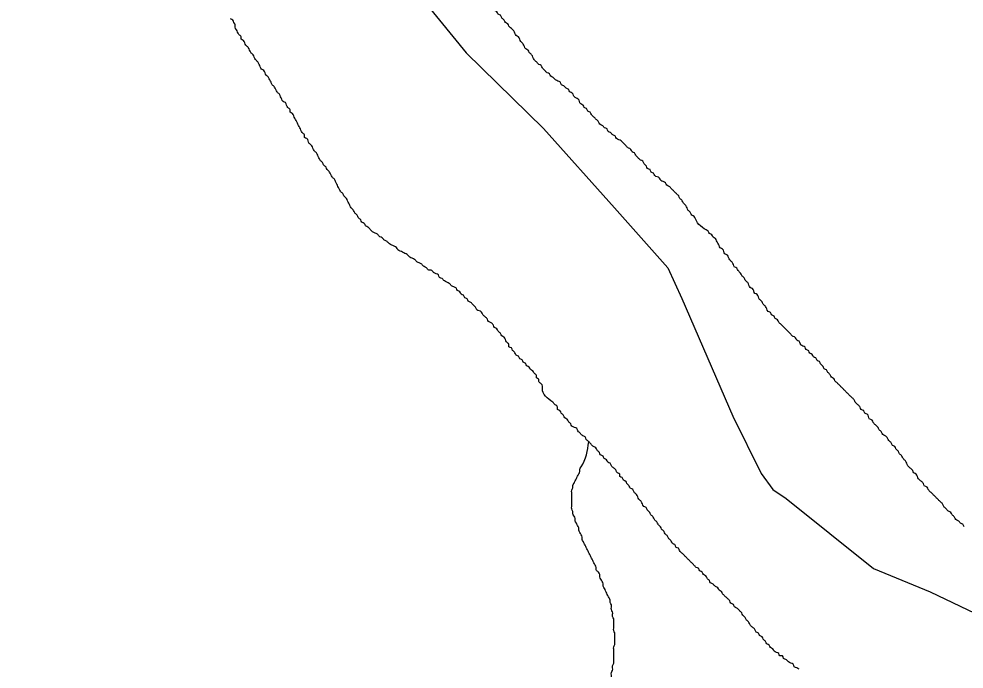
# Model space of a CAD drawing. Extents: x 813775 to 1157140, y 1757555 to 1979907.
# Drawn here: x 1011264 to 1013470, y 1868498 to 1870014 of the extents above; entities that cross this region are included whole.
import ezdxf

# ---------------------------------------------------------------- set-up
doc = ezdxf.new("R2010")
doc.units = 0
for name, color, linetype in [('Level 2', 7, 'Continuous'), ('Level 35', 7, 'Continuous'), ('Level 9', 7, 'Continuous')]:
    doc.layers.add(name, color=color, linetype=linetype)

msp = doc.modelspace()

# ---------------------------------------------------------------- linework, layer by layer
at = {"layer": 'Level 2'}
msp.add_lwpolyline([(1011264.3, 1871528.6), (1011355.6, 1871309.1), (1011427.5, 1871200.3), (1011516.9, 1871056.5), (1011573.3, 1870976.8), (1011771.5, 1870691.2), (1011884.3, 1870510.5), (1012030, 1870294.8), (1012121.4, 1870164.6), (1012308, 1869935.3), (1012488.7, 1869758.5), (1012653.9, 1869573.9), (1012778.3, 1869434), (1012811.4, 1869362.1), (1012929.9, 1869088.1), (1012996, 1868954), (1013023.2, 1868917.1), (1013054.3, 1868895.7), (1013258.4, 1868732.5), (1013390.5, 1868678.1), (1013513, 1868619.8)], dxfattribs=at)
at = {"layer": 'Level 35'}
for points in [[(1012616.8, 1868724), (1012611.3, 1868729.5), (1012611.3, 1868734.9), (1012608.6, 1868740.4), (1012605.9, 1868745.8), (1012603.1, 1868751.3), (1012600.4, 1868756.7), (1012597.7, 1868762.2), (1012595, 1868767.6), (1012592.2, 1868773.1), (1012589.5, 1868778.5), (1012586.8, 1868784), (1012584.1, 1868789.4), (1012581.3, 1868794.9), (1012578.6, 1868800.4), (1012578.6, 1868805.8), (1012575.9, 1868811.3), (1012573.1, 1868816.7), (1012570.4, 1868822.2), (1012570.4, 1868827.6), (1012567.7, 1868833.1), (1012565, 1868838.5), (1012562.2, 1868844), (1012562.2, 1868849.4), (1012559.5, 1868854.9), (1012556.8, 1868860.3), (1012556.8, 1868865.8), (1012554.1, 1868871.3), (1012554.1, 1868876.7), (1012554.1, 1868882.2), (1012554.1, 1868887.6), (1012554.1, 1868893.1), (1012554.1, 1868898.5), (1012554.1, 1868904), (1012554.1, 1868909.4), (1012554.1, 1868914.9), (1012556.8, 1868920.3), (1012556.8, 1868925.8), (1012559.5, 1868931.3), (1012562.2, 1868936.7), (1012565, 1868942.2), (1012567.7, 1868947.6), (1012570.4, 1868953.1), (1012573.1, 1868958.5), (1012573.1, 1868964), (1012575.9, 1868969.4), (1012593.8, 1869028.1)], [(1012573.1, 1868233.1), (1012575.9, 1868238.6), (1012575.9, 1868244), (1012578.6, 1868249.5), (1012578.6, 1868254.9), (1012578.6, 1868260.4), (1012581.3, 1868265.9), (1012581.3, 1868271.3), (1012584.1, 1868276.8), (1012584.1, 1868282.2), (1012586.8, 1868287.7), (1012586.8, 1868293.1), (1012586.8, 1868298.6), (1012589.5, 1868304), (1012589.5, 1868309.5), (1012592.2, 1868314.9), (1012592.2, 1868320.4), (1012595, 1868325.8), (1012595, 1868331.3), (1012597.7, 1868336.8), (1012597.7, 1868342.2), (1012600.4, 1868347.7), (1012603.1, 1868353.1), (1012603.1, 1868358.6), (1012605.9, 1868364), (1012608.6, 1868369.5), (1012608.6, 1868374.9), (1012611.3, 1868380.4), (1012614, 1868385.8), (1012614, 1868391.3), (1012616.8, 1868396.8), (1012619.5, 1868402.2), (1012622.2, 1868407.7), (1012624.9, 1868413.1), (1012627.7, 1868418.6), (1012630.4, 1868424), (1012630.4, 1868429.5), (1012633.1, 1868434.9), (1012635.8, 1868440.4), (1012635.8, 1868445.8), (1012638.6, 1868451.3), (1012641.3, 1868456.7), (1012641.3, 1868462.2), (1012644, 1868467.7), (1012644, 1868473.1), (1012646.7, 1868478.6), (1012646.7, 1868484), (1012646.7, 1868489.5), (1012649.5, 1868494.9), (1012649.5, 1868500.4), (1012649.5, 1868505.8), (1012652.2, 1868511.3), (1012652.2, 1868516.7), (1012652.2, 1868522.2), (1012652.2, 1868527.6), (1012652.2, 1868533.1), (1012652.2, 1868538.6), (1012652.2, 1868544), (1012652.2, 1868549.5), (1012654.9, 1868554.9), (1012654.9, 1868560.4), (1012654.9, 1868565.8), (1012654.9, 1868571.3), (1012654.9, 1868576.7), (1012654.9, 1868582.2), (1012652.2, 1868587.6), (1012652.2, 1868593.1), (1012652.2, 1868598.6), (1012652.2, 1868604), (1012652.2, 1868609.5), (1012652.2, 1868614.9), (1012649.5, 1868620.4), (1012649.5, 1868625.8), (1012649.5, 1868631.3), (1012646.7, 1868636.7), (1012646.7, 1868642.2), (1012646.7, 1868647.6), (1012644, 1868653.1), (1012644, 1868658.5), (1012641.3, 1868664), (1012638.6, 1868669.5), (1012635.8, 1868674.9), (1012633.1, 1868680.4), (1012630.4, 1868685.8), (1012627.7, 1868691.3), (1012627.7, 1868696.7), (1012624.9, 1868702.2), (1012622.2, 1868707.6), (1012619.5, 1868713.1), (1012619.5, 1868718.5), (1012616.8, 1868724)]]:
    msp.add_spline(points, degree=3, dxfattribs=at)
at = {"layer": 'Level 9'}
for points in [[(1012435.6, 1869961.4), (1012432.8, 1869967), (1012430, 1869972.6), (1012424.5, 1869975.4), (1012421.7, 1869980.9), (1012418.9, 1869986.5), (1012413.3, 1869992.1), (1012407.7, 1869997.7), (1012404.9, 1870003.3), (1012399.4, 1870006.1), (1012396.6, 1870011.6), (1012391, 1870017.2), (1012388.2, 1870022.8), (1012382.6, 1870025.6), (1012379.8, 1870031.2), (1012374.3, 1870034), (1012371.5, 1870039.6), (1012368.7, 1870045.1), (1012363.1, 1870050.7), (1012360.3, 1870056.3), (1012354.7, 1870061.9), (1012351.9, 1870067.5), (1012349.1, 1870073), (1012343.6, 1870075.8), (1012343.6, 1870081.4), (1012340.8, 1870087), (1012335.2, 1870092.6), (1012332.4, 1870098.2), (1012329.6, 1870103.8), (1012326.8, 1870109.3), (1012321.2, 1870112.1), (1012318.5, 1870117.7), (1012315.7, 1870123.3), (1012310.1, 1870126.1), (1012307.3, 1870131.7), (1012304.5, 1870137.2), (1012298.9, 1870140), (1012298.9, 1870145.6), (1012296.1, 1870151.2), (1012293.4, 1870156.8), (1012290.6, 1870162.4), (1012287.8, 1870167.9), (1012285, 1870173.5), (1012282.2, 1870179.1), (1012279.4, 1870184.7), (1012276.6, 1870190.3), (1012273.8, 1870195.9), (1012273.8, 1870201.4), (1012271, 1870207), (1012268.2, 1870212.6), (1012265.5, 1870218.2), (1012262.7, 1870223.8), (1012259.9, 1870229.3), (1012257.1, 1870234.9), (1012257.1, 1870240.5), (1012254.3, 1870246.1), (1012251.5, 1870251.7), (1012248.7, 1870257.3), (1012248.7, 1870262.8), (1012245.9, 1870268.4), (1012245.9, 1870274), (1012243.1, 1870279.6), (1012240.4, 1870285.2), (1012240.4, 1870290.7), (1012237.6, 1870296.3), (1012237.6, 1870301.9), (1012234.8, 1870307.5), (1012234.8, 1870313.1), (1012232, 1870318.7), (1012229.2, 1870324.2), (1012229.2, 1870329.8), (1012226.4, 1870335.4), (1012223.6, 1870341), (1012223.6, 1870346.6), (1012220.8, 1870352.1), (1012218, 1870357.7), (1012218, 1870363.3), (1012215.2, 1870368.9), (1012212.5, 1870374.5), (1012209.7, 1870380.1), (1012206.9, 1870385.6), (1012204.1, 1870391.2), (1012201.3, 1870396.8), (1012198.5, 1870402.4), (1012195.7, 1870408), (1012192.9, 1870413.5), (1012190.1, 1870419.1), (1012187.3, 1870424.7), (1012184.6, 1870430.3), (1012181.8, 1870435.9), (1012176.2, 1870441.5)], [(1012073, 1869531.6), (1012070.2, 1869537.2), (1012064.6, 1869540), (1012061.8, 1869545.6), (1012056.2, 1869551.1), (1012053.4, 1869556.7), (1012047.9, 1869562.3), (1012045.1, 1869567.9), (1012039.5, 1869573.5), (1012036.7, 1869579.1), (1012033.9, 1869584.6), (1012031.1, 1869590.2), (1012028.3, 1869595.8), (1012022.8, 1869601.4), (1012020, 1869607), (1012014.4, 1869612.5), (1012011.6, 1869618.1), (1012008.8, 1869623.7), (1012006, 1869629.3), (1012003.2, 1869634.9), (1012000.4, 1869640.5), (1011994.9, 1869646), (1011992.1, 1869651.6), (1011989.3, 1869657.2), (1011983.7, 1869662.8), (1011980.9, 1869668.4), (1011975.3, 1869673.9), (1011972.6, 1869679.5), (1011967, 1869685.1), (1011964.2, 1869690.7), (1011961.4, 1869696.3), (1011958.6, 1869701.9), (1011953, 1869707.4), (1011950.2, 1869713), (1011947.4, 1869718.6), (1011941.9, 1869724.2), (1011939.1, 1869729.8), (1011936.3, 1869735.3), (1011930.7, 1869738.1), (1011930.7, 1869743.7), (1011925.1, 1869749.3), (1011922.3, 1869754.9), (1011919.5, 1869760.5), (1011916.8, 1869766), (1011914, 1869771.6), (1011911.2, 1869777.2), (1011908.4, 1869782.8), (1011905.6, 1869788.4), (1011902.8, 1869794), (1011897.2, 1869796.7), (1011897.2, 1869802.3), (1011891.7, 1869807.9), (1011888.9, 1869813.5), (1011886.1, 1869819.1), (1011880.5, 1869821.9), (1011877.7, 1869827.4), (1011874.9, 1869833), (1011872.1, 1869838.6), (1011866.5, 1869844.2), (1011863.8, 1869849.8), (1011861, 1869855.4), (1011855.4, 1869860.9), (1011852.6, 1869866.5), (1011849.8, 1869872.1), (1011847, 1869877.7), (1011841.4, 1869883.3), (1011838.7, 1869888.8), (1011835.9, 1869894.4), (1011830.3, 1869897.2), (1011827.5, 1869902.8), (1011824.7, 1869908.4), (1011821.9, 1869914), (1011816.3, 1869919.5), (1011813.5, 1869925.1), (1011810.8, 1869930.7), (1011805.2, 1869936.3), (1011802.4, 1869941.9), (1011799.6, 1869947.5), (1011794, 1869953), (1011791.2, 1869958.6), (1011788.4, 1869964.2), (1011782.9, 1869967), (1011782.9, 1869972.6), (1011777.3, 1869978.2), (1011774.5, 1869983.7), (1011771.7, 1869989.3), (1011768.9, 1869994.9), (1011768.9, 1870000.5), (1011766.1, 1870006.1), (1011763.3, 1870011.6), (1011757.8, 1870014.4)], [(1012872.7, 1869519.3), (1012842.9, 1869548.4), (1012840.1, 1869553.9), (1012834.5, 1869556.7), (1012831.7, 1869562.3), (1012826.2, 1869567.9), (1012823.4, 1869573.5), (1012820.6, 1869579.1), (1012815, 1869584.6), (1012812.2, 1869590.2), (1012806.6, 1869595.8), (1012803.8, 1869601.4), (1012798.3, 1869607), (1012792.7, 1869612.5), (1012787.1, 1869618.1), (1012781.5, 1869623.7), (1012775.9, 1869626.5), (1012773.2, 1869632.1), (1012767.6, 1869634.9), (1012762, 1869637.7), (1012759.2, 1869643.2), (1012753.6, 1869646), (1012748.1, 1869648.8), (1012745.3, 1869654.4), (1012739.7, 1869657.2), (1012736.9, 1869662.8), (1012731.3, 1869665.6), (1012728.5, 1869671.2), (1012722.9, 1869676.7), (1012720.2, 1869682.3), (1012714.6, 1869685.1), (1012709, 1869690.7), (1012703.4, 1869696.3), (1012700.6, 1869701.9), (1012695.1, 1869704.6), (1012692.3, 1869710.2), (1012686.7, 1869713), (1012681.1, 1869718.6), (1012675.5, 1869724.2), (1012669.9, 1869729.8), (1012664.4, 1869732.6), (1012658.8, 1869735.3), (1012656, 1869740.9), (1012650.4, 1869743.7), (1012644.8, 1869749.3), (1012639.3, 1869752.1), (1012636.5, 1869757.7), (1012630.9, 1869760.5), (1012625.3, 1869766), (1012619.7, 1869768.8), (1012616.9, 1869774.4), (1012611.4, 1869780), (1012605.8, 1869785.6), (1012600.2, 1869791.2), (1012597.4, 1869796.7), (1012591.8, 1869799.5), (1012589, 1869805.1), (1012583.5, 1869807.9), (1012580.7, 1869813.5), (1012575.1, 1869816.3), (1012572.3, 1869821.9), (1012569.5, 1869827.4), (1012563.9, 1869830.2), (1012558.4, 1869835.8), (1012555.6, 1869841.4), (1012550, 1869844.2), (1012547.2, 1869849.8), (1012541.6, 1869852.6), (1012536, 1869858.1), (1012530.5, 1869860.9), (1012527.7, 1869866.5), (1012522.1, 1869869.3), (1012516.5, 1869872.1), (1012510.9, 1869877.7), (1012505.4, 1869880.5), (1012502.6, 1869886.1), (1012497, 1869888.8), (1012491.4, 1869894.4), (1012485.8, 1869900), (1012483, 1869905.6), (1012477.5, 1869908.4), (1012471.9, 1869914), (1012466.3, 1869919.5), (1012463.5, 1869925.1), (1012460.7, 1869930.7), (1012455.1, 1869936.3), (1012452.4, 1869941.9), (1012446.8, 1869944.7), (1012444, 1869950.2), (1012441.2, 1869955.8), (1012435.6, 1869961.4)], [(1012510.1, 1869120.2), (1012485.8, 1869152), (1012485.8, 1869157.6), (1012483, 1869163.2), (1012477.5, 1869168.8), (1012477.5, 1869174.4), (1012471.9, 1869177.2), (1012471.9, 1869182.7), (1012466.3, 1869188.3), (1012463.5, 1869193.9), (1012457.9, 1869196.7), (1012455.1, 1869202.3), (1012449.6, 1869205.1), (1012446.8, 1869210.6), (1012441.2, 1869213.4), (1012438.4, 1869219), (1012432.8, 1869221.8), (1012430, 1869227.4), (1012424.5, 1869230.2), (1012421.7, 1869235.8), (1012416.1, 1869241.3), (1012413.3, 1869246.9), (1012407.7, 1869249.7), (1012407.7, 1869255.3), (1012402.1, 1869260.9), (1012399.4, 1869266.5), (1012396.6, 1869272), (1012391, 1869274.8), (1012388.2, 1869280.4), (1012382.6, 1869286), (1012379.8, 1869291.6), (1012374.3, 1869294.4), (1012371.5, 1869300), (1012365.9, 1869305.5), (1012360.3, 1869308.3), (1012357.5, 1869313.9), (1012351.9, 1869319.5), (1012346.4, 1869325.1), (1012343.6, 1869330.7), (1012338, 1869333.4), (1012332.4, 1869336.2), (1012329.6, 1869341.8), (1012324, 1869347.4), (1012318.5, 1869353), (1012312.9, 1869355.8), (1012310.1, 1869361.4), (1012304.5, 1869364.2), (1012301.7, 1869369.7), (1012296.1, 1869372.5), (1012293.4, 1869378.1), (1012287.8, 1869380.9), (1012285, 1869386.5), (1012279.4, 1869389.3), (1012273.8, 1869392.1), (1012268.2, 1869397.6), (1012262.7, 1869400.4), (1012257.1, 1869403.2), (1012251.5, 1869408.8), (1012245.9, 1869411.6), (1012243.1, 1869417.2), (1012237.6, 1869420), (1012232, 1869422.8), (1012226.4, 1869428.3), (1012220.8, 1869428.3), (1012215.2, 1869433.9), (1012209.7, 1869436.7), (1012204.1, 1869442.3), (1012198.5, 1869445.1), (1012192.9, 1869447.9), (1012187.3, 1869453.5), (1012181.8, 1869456.3), (1012176.2, 1869459), (1012170.6, 1869464.6), (1012165, 1869467.4), (1012159.5, 1869470.2), (1012153.9, 1869473), (1012148.3, 1869475.8), (1012145.5, 1869481.4), (1012139.9, 1869484.2), (1012134.3, 1869487), (1012128.8, 1869489.7), (1012123.2, 1869495.3), (1012117.6, 1869498.1), (1012112, 1869503.7), (1012106.5, 1869506.5), (1012100.9, 1869512.1), (1012095.3, 1869514.9), (1012089.7, 1869517.7), (1012084.1, 1869523.2), (1012078.6, 1869528.8), (1012073, 1869531.6)], [(1013065.2, 1869279.3), (1013059.7, 1869284.9), (1013054.1, 1869290.5), (1013048.5, 1869296), (1013042.9, 1869301.6), (1013037.3, 1869307.2), (1013034.5, 1869312.8), (1013029, 1869315.6), (1013026.2, 1869321.2), (1013020.6, 1869323.9), (1013017.8, 1869329.5), (1013012.2, 1869332.3), (1013009.4, 1869337.9), (1013006.6, 1869343.5), (1013001.1, 1869349.1), (1012998.3, 1869354.6), (1012992.7, 1869360.2), (1012989.9, 1869365.8), (1012987.1, 1869371.4), (1012981.5, 1869374.2), (1012978.8, 1869379.8), (1012976, 1869385.3), (1012970.4, 1869388.1), (1012967.6, 1869393.7), (1012964.8, 1869399.3), (1012959.2, 1869404.9), (1012956.4, 1869410.5), (1012950.9, 1869416), (1012948.1, 1869421.6), (1012942.5, 1869427.2), (1012939.7, 1869432.8), (1012934.1, 1869435.6), (1012931.3, 1869441.2), (1012928.5, 1869446.8), (1012923, 1869452.3), (1012920.2, 1869457.9), (1012917.4, 1869463.5), (1012911.8, 1869466.3), (1012909, 1869471.9), (1012906.2, 1869477.5), (1012900.6, 1869480.2), (1012897.9, 1869485.8), (1012895.1, 1869491.4), (1012892.3, 1869497), (1012889.5, 1869502.6), (1012883.9, 1869505.4), (1012881.1, 1869510.9), (1012875.5, 1869513.7), (1012872.7, 1869519.3)], [(1013469.7, 1868830), (1013466.9, 1868835.5), (1013461.4, 1868838.3), (1013455.8, 1868843.9), (1013450.2, 1868846.7), (1013447.4, 1868852.3), (1013441.8, 1868857.9), (1013439, 1868863.4), (1013433.5, 1868866.2), (1013427.9, 1868871.8), (1013422.3, 1868877.4), (1013419.5, 1868883), (1013413.9, 1868888.6), (1013408.3, 1868894.1), (1013402.8, 1868899.7), (1013397.2, 1868905.3), (1013391.6, 1868910.9), (1013386, 1868916.5), (1013383.2, 1868922.1), (1013377.7, 1868924.8), (1013374.9, 1868930.4), (1013369.3, 1868936), (1013363.7, 1868941.6), (1013360.9, 1868947.2), (1013358.1, 1868952.8), (1013352.6, 1868955.5), (1013349.8, 1868961.1), (1013344.2, 1868966.7), (1013338.6, 1868972.3), (1013335.8, 1868977.9), (1013333, 1868983.5), (1013327.5, 1868989), (1013324.7, 1868994.6), (1013319.1, 1869000.2), (1013316.3, 1869005.8), (1013310.7, 1869011.4), (1013307.9, 1869016.9), (1013302.3, 1869019.7), (1013299.6, 1869025.3), (1013294, 1869030.9), (1013291.2, 1869036.5), (1013285.6, 1869042.1), (1013280, 1869044.9), (1013277.2, 1869050.4), (1013271.7, 1869056), (1013268.9, 1869061.6), (1013263.3, 1869067.2), (1013257.7, 1869072.8), (1013254.9, 1869078.3), (1013249.3, 1869081.1), (1013246.6, 1869086.7), (1013243.8, 1869092.3), (1013238.2, 1869095.1), (1013235.4, 1869100.7), (1013229.8, 1869103.5), (1013227, 1869109), (1013221.4, 1869114.6), (1013215.9, 1869120.2), (1013213.1, 1869125.8), (1013207.5, 1869131.4), (1013201.9, 1869137), (1013196.3, 1869142.5), (1013190.8, 1869148.1), (1013185.2, 1869153.7), (1013179.6, 1869159.3), (1013174, 1869164.9), (1013168.4, 1869170.4), (1013165.7, 1869176), (1013160.1, 1869178.8), (1013157.3, 1869184.4), (1013151.7, 1869190), (1013148.9, 1869195.6), (1013143.3, 1869198.4), (1013140.5, 1869203.9), (1013135, 1869209.5), (1013132.2, 1869215.1), (1013126.6, 1869217.9), (1013123.8, 1869223.5), (1013118.2, 1869226.3), (1013115.4, 1869231.8), (1013109.9, 1869234.6), (1013107.1, 1869240.2), (1013101.5, 1869243), (1013098.7, 1869248.6), (1013093.1, 1869251.4), (1013087.5, 1869257), (1013084.8, 1869262.5), (1013079.2, 1869265.3), (1013076.4, 1869270.9), (1013070.8, 1869273.7), (1013065.2, 1869279.3)], [(1012683.1, 1868930.4), (1012680.3, 1868936), (1012674.7, 1868938.8), (1012671.9, 1868944.4), (1012666.3, 1868947.2), (1012666.3, 1868952.8), (1012660.7, 1868955.5), (1012658, 1868961.1), (1012652.4, 1868966.7), (1012646.8, 1868972.3), (1012644, 1868977.9), (1012638.4, 1868980.7), (1012635.6, 1868986.2), (1012630.1, 1868989), (1012627.3, 1868994.6), (1012621.7, 1868997.4), (1012618.9, 1869003), (1012613.3, 1869008.6), (1012610.5, 1869014.2), (1012605, 1869016.9), (1012599.4, 1869022.5), (1012593.8, 1869028.1), (1012588.2, 1869033.7), (1012585.4, 1869039.3), (1012579.8, 1869042.1), (1012574.3, 1869047.6), (1012568.7, 1869053.2), (1012565.9, 1869058.8), (1012560.3, 1869061.6), (1012554.7, 1869064.4), (1012551.9, 1869070), (1012546.4, 1869075.6), (1012543.6, 1869081.1), (1012538, 1869083.9), (1012535.2, 1869089.5), (1012529.6, 1869095.1), (1012526.8, 1869100.7), (1012521.3, 1869103.5), (1012521.3, 1869109), (1012515.7, 1869114.6), (1012510.1, 1869120.2)], [(1013084.8, 1868497.8), (1013079.2, 1868500.6), (1013073.6, 1868503.4), (1013070.8, 1868509), (1013065.2, 1868511.8), (1013059.7, 1868514.6), (1013054.1, 1868520.2), (1013048.5, 1868522.9), (1013045.7, 1868528.5), (1013040.1, 1868528.5), (1013037.3, 1868534.1), (1013031.8, 1868536.9), (1013026.2, 1868539.7), (1013023.4, 1868545.3), (1013017.8, 1868548.1), (1013015, 1868553.6), (1013009.4, 1868556.4), (1013006.6, 1868562), (1013001.1, 1868567.6), (1012998.3, 1868573.2), (1012992.7, 1868576), (1012989.9, 1868581.6), (1012984.3, 1868584.3), (1012981.5, 1868589.9), (1012976, 1868595.5), (1012970.4, 1868601.1), (1012967.6, 1868606.7), (1012962, 1868612.3), (1012959.2, 1868617.8), (1012953.6, 1868623.4), (1012950.9, 1868629), (1012945.3, 1868634.6), (1012939.7, 1868640.2), (1012934.1, 1868643), (1012931.3, 1868648.5), (1012925.8, 1868651.3), (1012923, 1868656.9), (1012917.4, 1868662.5), (1012911.8, 1868668.1), (1012906.2, 1868673.7), (1012903.4, 1868679.2), (1012897.9, 1868682), (1012895.1, 1868687.6), (1012889.5, 1868690.4), (1012883.9, 1868696), (1012878.3, 1868698.8), (1012875.5, 1868704.4), (1012870, 1868709.9), (1012867.2, 1868715.5), (1012861.6, 1868718.3), (1012858.8, 1868723.9), (1012853.2, 1868726.7), (1012850.4, 1868732.3), (1012844.9, 1868735.1), (1012839.3, 1868740.6), (1012833.7, 1868746.2), (1012828.1, 1868751.8), (1012822.5, 1868757.4), (1012817, 1868763), (1012811.4, 1868768.6), (1012805.8, 1868774.1), (1012803, 1868779.7), (1012797.4, 1868782.5), (1012794.6, 1868788.1), (1012789.1, 1868790.9), (1012786.3, 1868796.5), (1012780.7, 1868802), (1012777.9, 1868807.6), (1012772.3, 1868813.2), (1012769.5, 1868818.8), (1012764, 1868824.4), (1012761.2, 1868830), (1012755.6, 1868835.5), (1012752.8, 1868841.1), (1012747.2, 1868846.7), (1012744.4, 1868852.3), (1012738.9, 1868857.9), (1012736.1, 1868863.4), (1012730.5, 1868869), (1012727.7, 1868874.6), (1012722.1, 1868877.4), (1012719.3, 1868883), (1012716.5, 1868888.6), (1012711, 1868894.1), (1012708.2, 1868899.7), (1012705.4, 1868905.3), (1012699.8, 1868910.9), (1012697, 1868916.5), (1012691.4, 1868919.3), (1012688.6, 1868924.8), (1012683.1, 1868930.4)]]:
    msp.add_spline(points, degree=3, dxfattribs=at)

doc.saveas('drawing.dxf')
